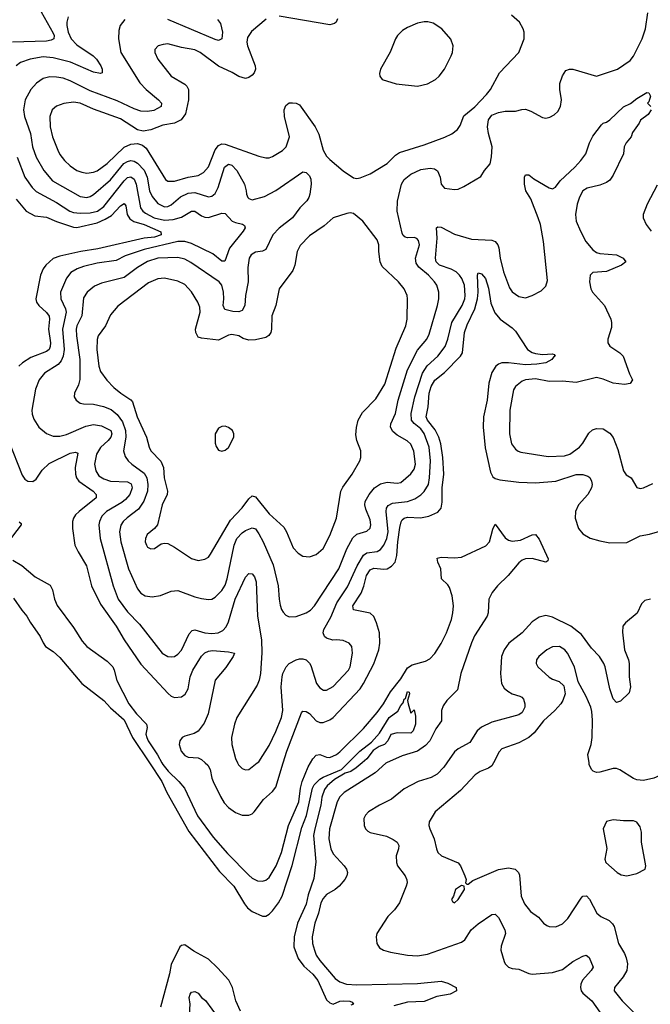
# Model space of a CAD drawing. Header units: inches. Extents: x 1834610 to 2027685, y 642842 to 774116.
# Tile 496 of 632: x 1945372 to 1949110, y 748570 to 754404. Entities that reach past the tile are written whole.
import ezdxf

# ---------------------------------------------------------------- set-up
doc = ezdxf.new("R2010")
doc.units = ezdxf.units.IN
doc.header["$MEASUREMENT"] = 0
doc.layers.add('B9744', color=7, linetype='Continuous')
doc.layers.add('B9745', color=7, linetype='Continuous')

msp = doc.modelspace()

# ---------------------------------------------------------------- linework, layer by layer
at = {"layer": 'B9744', "color": 5}
for points, elevation in [([(1946140.5, 750000), (1946214.6, 749890), (1946244.1, 749824.1), (1946373.6, 749593.6), (1946556.7, 749356.7), (1946641.2, 749270), (1946704.6, 749164.6), (1946722.1, 749142.2), (1946750, 749119), (1946810, 749091.3), (1946830, 749092.4), (1946850, 749103.6), (1946870, 749122.8), (1946905.2, 749170), (1946927.3, 749210), (1946987.5, 749392.5), (1947043.6, 749616.4), (1947072.1, 749687.9), (1947106.4, 749850), (1947117.7, 749870), (1947150, 749903.2), (1947170, 749916.5), (1947279.8, 749960.2), (1947319.4, 750000)], 360), ([(1946215, 750000), (1946220.3, 749990), (1946250.9, 749950.9), (1946314.2, 749890), (1946348.8, 749850), (1946426.4, 749686.4), (1946519.1, 749559.1), (1946602.5, 749462.5), (1946730, 749335.3), (1946750, 749318), (1946781.7, 749301.7), (1946810, 749299.3), (1946830, 749305.4), (1946850, 749321.3), (1946892, 749390), (1946924.3, 749470), (1946964.4, 749630), (1947027.1, 749770), (1947036.6, 749850), (1947046.1, 749890), (1947082.4, 749977.6), (1947095.5, 750000)], 380), ([(1946471.7, 750000), (1946486.6, 749986.6), (1946501.3, 749961.3), (1946510.1, 749910), (1946518, 749890), (1946561.4, 749801.4), (1946583.8, 749763.8), (1946610, 749735.9), (1946650, 749706.2), (1946690, 749691.1), (1946730, 749690.2), (1946750, 749699.2), (1946761.4, 749710), (1946817.2, 749782.8), (1946870.3, 749829.7), (1946890, 749856.5), (1946934.1, 750000)], 420), ([(1946662.5, 750000), (1946668.2, 749988.2), (1946690, 749966.4), (1946710, 749958.4), (1946730, 749961.6), (1946780.3, 750000)], 440), ([(1947401.4, 750000), (1947366.7, 749970), (1947334.4, 749950), (1947300.6, 749939.4), (1947237.5, 749902.5), (1947194.8, 749865.2), (1947177.8, 749842.2), (1947162.4, 749797.6), (1947157.1, 749750), (1947120.4, 749610), (1947114, 749570), (1947126.9, 749413.1), (1947114.7, 749314.7), (1947082.4, 749217.6), (1947070, 749162.6), (1947018.2, 749050), (1946997.8, 748970), (1946997.4, 748910), (1947021.9, 748841.9), (1947055, 748795), (1947110, 748748.1), (1947139.8, 748710), (1947190, 748597), (1947210, 748578.4), (1947230, 748570.6), (1947270, 748588.4), (1947290.1, 748590.1), (1947328, 748588), (1947342.8, 748582.8), (1947350.8, 748570), (1947335.3, 748564.7)], 360), ([(1947545.5, 750000), (1947541.7, 749998.3), (1947478.1, 749941.9), (1947294.5, 749825.5), (1947270, 749799.2), (1947254.2, 749770), (1947208, 749610), (1947203.7, 749550), (1947215.1, 749490), (1947230, 749461.8), (1947294.7, 749390), (1947308.3, 749370), (1947314.9, 749350), (1947310.3, 749330), (1947299, 749310), (1947264.9, 749270), (1947241.1, 749250), (1947190, 749219.8), (1947170, 749197.4), (1947157.3, 749170), (1947143.4, 749110), (1947121.6, 749050), (1947105.3, 748970), (1947108.3, 748930), (1947118.3, 748890), (1947130, 748860.8), (1947150.1, 748830), (1947241.8, 748721.8), (1947270, 748702), (1947309.7, 748689.7), (1947370, 748684.6), (1947730, 748693.7), (1947870, 748706.5), (1947910, 748695.5), (1947959.3, 748670), (1947961.6, 748650), (1947924, 748630), (1947844.8, 748615.2), (1947770, 748586.2), (1947670, 748582.2), (1947590, 748561.1)], 380), ([(1947904.2, 750000), (1947886.1, 749973.9), (1947846.5, 749933.5), (1947810, 749914.3), (1947733.1, 749890), (1947650, 749845.6), (1947575.6, 749784.4), (1947503.6, 749750), (1947439.6, 749710), (1947420.7, 749690), (1947412.2, 749670), (1947413, 749630), (1947422.2, 749610), (1947435.8, 749595.8), (1947450, 749587.4), (1947545.1, 749565.1), (1947586.4, 749546.4), (1947609.5, 749529.5), (1947619.3, 749510), (1947617.7, 749490), (1947602.7, 749450), (1947604.5, 749410), (1947611.4, 749390), (1947656.5, 749330), (1947666.7, 749306.7), (1947668.4, 749290), (1947662.7, 749270), (1947622.6, 749170), (1947594.4, 749130), (1947554.7, 749090), (1947487.9, 748990), (1947484, 748970), (1947488.9, 748930), (1947505.2, 748905.2), (1947528, 748890), (1947570, 748878.3), (1947670, 748860.7), (1947730, 748856.8), (1947790, 748866.5), (1947990, 748937.8), (1948010, 748951.5), (1948048.2, 749010), (1948090, 749047.2), (1948170, 749102), (1948190, 749103.2), (1948210, 749083.1), (1948247, 749010), (1948251.5, 748988.5), (1948224.9, 748915.1), (1948222.8, 748890), (1948242.6, 748822.6), (1948250, 748808.7), (1948270, 748789.1), (1948290, 748781.2), (1948330, 748778), (1948390, 748751.7), (1948408.6, 748748.6), (1948530, 748758.5), (1948590, 748775.6), (1948650, 748823.8), (1948710, 748855.3), (1948730, 748861.6), (1948746.6, 748846.6), (1948771, 748790), (1948759.8, 748770), (1948707, 748713), (1948697.5, 748690), (1948695.7, 748670), (1948700.3, 748650), (1948710, 748636.3), (1948763.4, 748590), (1948834.3, 748490)], 420), ([(1948179.4, 750000), (1948170, 749982), (1948151.5, 749968.5), (1948101.3, 749950), (1948071.7, 749930), (1947983.7, 749836.3), (1947834.9, 749710), (1947799.3, 749650), (1947797, 749630), (1947802, 749610), (1947828.5, 749550), (1947841.6, 749490), (1947850.6, 749470), (1947873, 749450), (1947970, 749408.2), (1947984.9, 749390), (1948011.3, 749330), (1948018, 749310), (1948014, 749290), (1948022, 749282), (1948030, 749282), (1948057.2, 749302.8), (1948210, 749367.6), (1948270, 749379.3), (1948308.2, 749370), (1948328.8, 749350), (1948334.6, 749334.6), (1948344.4, 749210), (1948364.2, 749164.2), (1948399, 749119), (1948446.8, 749086.8), (1948477.1, 749050), (1948496.1, 749036.1), (1948510, 749030.3), (1948550, 749028.5), (1948590, 749045.7), (1948620.9, 749079.1), (1948700.6, 749199.4), (1948710, 749210.4), (1948732.1, 749212.1), (1948750, 749192.4), (1948793.1, 749110), (1948816.4, 749090), (1948866.5, 749066.5), (1948886.3, 749046.3), (1948895.8, 749030), (1948921.5, 748930), (1948956.5, 748870), (1948965.7, 748845.7), (1948974.9, 748810), (1948970.3, 748770), (1948948.5, 748731.5), (1948898, 748670), (1948895.5, 748650), (1948943.1, 748590), (1949023.2, 748510)], 440), ([(1949312.4, 750000), (1949268.3, 749971.7), (1949130, 749909.2), (1949070, 749895.2), (1949030, 749899.9), (1949010, 749908.1), (1948930, 749959.8), (1948910, 749967.4), (1948890, 749967.3), (1948810, 749945.4), (1948790, 749944.2), (1948771.2, 749951.2), (1948761.8, 749961.8), (1948748.3, 749990), (1948746.8, 750000)], 440), ([(1946679.7, 748530), (1946652.6, 748590), (1946633.7, 748670), (1946612.2, 748712.2), (1946544.9, 748784.9), (1946490, 748836.2), (1946404.1, 748884.1), (1946350, 748921.2), (1946330, 748919), (1946321, 748910), (1946270, 748805.2), (1946260.3, 748750), (1946207, 748553)], 360), ([(1946377.7, 748510), (1946382.9, 748570), (1946377.2, 748610), (1946381.2, 748630), (1946390, 748641), (1946410, 748646), (1946430, 748636), (1946450, 748610.8), (1946472.3, 748592.3), (1946547.4, 748490)], 360)]:
    msp.add_lwpolyline(points, dxfattribs=dict(at, elevation=elevation))
for points, elevation in [([(1948890, 749663.7), (1948850, 749652.3), (1948830.8, 749610), (1948853, 749493), (1948840.7, 749430), (1948846.8, 749410), (1948914, 749350), (1948936.5, 749336.5), (1948970.4, 749330.4), (1949030, 749345.7), (1949079, 749370), (1949083.7, 749390), (1949058.3, 749530), (1949056.9, 749590), (1949050, 749621.2), (1949030, 749649.3), (1949010, 749657), (1948950, 749657)], 460), ([(1947990, 749274), (1947954.8, 749250), (1947944, 749210), (1947931.3, 749190), (1947938, 749178), (1947950, 749171.3), (1947970, 749191.3), (1948008.7, 749250), (1948006, 749270)], 440)]:
    msp.add_lwpolyline(points, close=True, dxfattribs=dict(at, elevation=elevation))
at = {"layer": 'B9745', "color": 5}
for points, elevation in [([(1945499.7, 754450), (1945570, 754324.2), (1945576.1, 754310), (1945574.2, 754290), (1945558.1, 754281.9), (1945530, 754277.1), (1945329.1, 754270.9)], 420), ([(1945995.3, 754404.7), (1945966.7, 754370), (1945959.9, 754340.1), (1945958.2, 754290), (1945971.1, 754210), (1946084.1, 754030), (1946121.5, 753990), (1946195.3, 753930), (1946211.3, 753910), (1946210, 753889.8), (1946166.8, 753866.8), (1946130, 753859.2), (1946090, 753862.5), (1946050, 753876.1), (1945950, 753922.6), (1945790, 753981.9), (1945670, 754042.5), (1945630, 754056.9), (1945590, 754064.3), (1945550, 754065.9), (1945510, 754055.2), (1945472.2, 754027.8), (1945438.4, 753990), (1945403.9, 753930), (1945393.3, 753870), (1945399.5, 753830), (1945435.1, 753730), (1945448, 753650), (1945469.5, 753590), (1945515.1, 753510), (1945566.8, 753450), (1945730, 753356.8), (1945770, 753350.1), (1945790, 753356.1), (1945810, 753368.7), (1945910, 753455.9), (1945988.5, 753551.5), (1946010, 753564.4), (1946030, 753568.8), (1946050, 753564.9), (1946070, 753552.8), (1946110, 753511.4), (1946127.3, 753470), (1946141.5, 753390), (1946156, 753356), (1946190, 753313.9), (1946230, 753295.9), (1946250, 753297.7), (1946270, 753307.4), (1946325.7, 753354.3), (1946370, 753376.9), (1946410, 753379.9), (1946490, 753354.8), (1946510, 753357.8), (1946530, 753375), (1946547.9, 753410), (1946586.5, 753530), (1946610, 753547.6), (1946630, 753542.2), (1946658.7, 753510), (1946703.9, 753430), (1946715, 753390), (1946715.4, 753370), (1946723.9, 753350), (1946730, 753343.6), (1946750, 753337.1), (1946823, 753357), (1946890, 753390.9), (1947050, 753502), (1947070, 753497.6), (1947078.4, 753490), (1947090, 753478.4), (1947098, 753458), (1947099, 753430), (1947090.8, 753369.2), (1947085.8, 753350), (1947073.2, 753330), (1947033.2, 753290), (1946989.7, 753230.3), (1946910, 753168.2), (1946871.8, 753130), (1946830, 753041.7), (1946810, 753031.7), (1946770, 753026.2), (1946759.3, 753020.7), (1946744.6, 753010), (1946732.8, 752990), (1946724.5, 752935.5), (1946725.6, 752850), (1946709.5, 752770), (1946705.8, 752710), (1946690, 752681.1), (1946670, 752673.1), (1946634.7, 752674.7), (1946587.4, 752687.4), (1946578.7, 752710), (1946582.4, 752750), (1946578.9, 752790), (1946569, 752830), (1946555, 752850), (1946386, 752966), (1946350, 752985), (1946310, 752995.8), (1946190, 752990.4), (1946130, 752971.4), (1946070, 752936.5), (1945990, 752876.5), (1945857.4, 752842.6), (1945815.6, 752824.4), (1945770.7, 752789.3), (1945750, 752755.6), (1945739.3, 752650), (1945710.1, 752590), (1945706.5, 752570), (1945708, 752530), (1945729, 752391), (1945727.2, 752272.8), (1945720.5, 752239.5), (1945696.4, 752190), (1945694.4, 752170), (1945706.4, 752150), (1945730, 752132.2), (1945750, 752126.9), (1945810, 752126), (1945869, 752111), (1945913.3, 752093.3), (1945950, 752063.6), (1945980.2, 752020.2), (1945999.2, 751970), (1946001.2, 751930), (1945987.5, 751850), (1945996.2, 751816.2), (1946014.2, 751790), (1946036.2, 751770), (1946110, 751716.6), (1946124.4, 751690), (1946130.5, 751650), (1946130.1, 751610), (1946108.4, 751551.6), (1946075.8, 751504.2), (1946007.8, 751452.2), (1945985.7, 751430), (1945971.6, 751408.4), (1945962.9, 751370), (1945970.7, 751310), (1946016.6, 751150), (1946070, 751031.7), (1946090, 751006.2), (1946116.3, 750990), (1946156.2, 750983.8), (1946207.2, 750992.8), (1946270, 751018), (1946310, 751022.6), (1946410, 750983.9), (1946450, 750973.4), (1946490, 750967.4), (1946510, 750970.3), (1946530, 750982.3), (1946570, 751021.3), (1946590, 751053.4), (1946602, 751090), (1946642.8, 751290), (1946658.9, 751330), (1946690, 751364.2), (1946710, 751377.6), (1946750, 751393.4), (1946770, 751386.5), (1946790, 751356.5), (1946815, 751310), (1946873.6, 751173.6), (1946904.7, 751050), (1946909.1, 750970), (1946915.6, 750935.6), (1946922.6, 750910), (1946933.5, 750893.5), (1946950, 750876.4), (1946970, 750865.7), (1947010, 750866.7), (1947070, 750889.3), (1947095, 750905), (1947119.4, 750930), (1947263.2, 751150), (1947311.2, 751268.8), (1947345.6, 751334.4), (1947370, 751356), (1947430, 751373.8), (1947448.2, 751391.8), (1947452.6, 751410), (1947450, 751440.9), (1947423.3, 751503.3), (1947417.8, 751530), (1947419, 751550), (1947442.5, 751590), (1947474, 751630), (1947510, 751653.7), (1947550, 751663.2), (1947610, 751657.2), (1947630, 751661.8), (1947690, 751713), (1947710, 751741.5), (1947718.5, 751770), (1947708, 751848), (1947690, 751889.7), (1947669.3, 751909.3), (1947610, 751942.2), (1947584.1, 751964), (1947569.8, 751990), (1947571.6, 752010), (1947600.2, 752070), (1947615.2, 752150), (1947671.3, 752328.7), (1947730, 752445.2), (1947785, 752510), (1947799.4, 752540.6), (1947848.8, 752710), (1947856.1, 752750), (1947856.4, 752790), (1947845.3, 752830), (1947830.8, 752850), (1947794.3, 752890), (1947737.5, 752937.5), (1947721.2, 752961.2), (1947718.8, 752990), (1947742.4, 753070), (1947735.3, 753095.3), (1947726.5, 753106.5), (1947710, 753113.1), (1947670, 753110.9), (1947655.8, 753115.8), (1947645.5, 753125.5), (1947639.7, 753139.7), (1947609.9, 753270.1), (1947610.7, 753329.3), (1947635, 753430), (1947650, 753456.5), (1947690, 753488.1), (1947750, 753516.2), (1947804.4, 753524.4), (1947830, 753519.5), (1947847.5, 753507.5), (1947863.7, 753470), (1947870.6, 753430), (1947890, 753405.5), (1947950, 753397), (1947970, 753400.3), (1948004.1, 753415.9), (1948104.5, 753475.5), (1948126, 753510), (1948159.6, 753550), (1948168.6, 753591.4), (1948172.5, 753650), (1948149.8, 753730), (1948144, 753770), (1948149.9, 753810), (1948170, 753838.3), (1948210, 753853.6), (1948250, 753862.3), (1948310, 753861.5), (1948347.3, 753872.7), (1948370, 753873.2), (1948401.5, 753861.5), (1948470, 753824.2), (1948490, 753820.3), (1948514.6, 753825.4), (1948540.6, 753839.4), (1948560.9, 753859.1), (1948576.8, 753890), (1948582.8, 753930), (1948574.2, 753990), (1948574.4, 754025.6), (1948588.3, 754071.7), (1948610, 754103.7), (1948630, 754111.6), (1948650, 754111.4), (1948790, 754070.2), (1948915.6, 754110), (1948990, 754162.3), (1949010, 754188.2), (1949060.9, 754290), (1949082.2, 754350), (1949094.7, 754445.3)], 460), ([(1946832.1, 754408), (1946745.7, 754334.3), (1946721.5, 754298.5), (1946717.8, 754270), (1946721.1, 754250), (1946767.8, 754130), (1946770.2, 754110), (1946762.2, 754090), (1946750, 754075.6), (1946730, 754061.6), (1946710, 754055.7), (1946670, 754066.4), (1946630.6, 754090.6), (1946549.2, 754129.2), (1946441.7, 754210), (1946410, 754225.2), (1946330, 754238.2), (1946250, 754260.4), (1946222.2, 754257.8), (1946191.6, 754248.4), (1946172.3, 754227.7), (1946172, 754210), (1946190.3, 754170), (1946269.1, 754070), (1946350, 754022), (1946362.6, 754010), (1946372.3, 753990), (1946372.2, 753930), (1946354.2, 753845.8), (1946329.1, 753810.9), (1946290, 753791.1), (1946220.6, 753779.4), (1946150, 753750.5), (1946102.6, 753742.6), (1946070, 753752.2), (1945970, 753816), (1945810, 753873.2), (1945730, 753908.7), (1945690, 753914.6), (1945633, 753907), (1945589.4, 753890.6), (1945564.9, 753870), (1945550.2, 753830), (1945551.6, 753770), (1945566, 753710), (1945598, 753630), (1945610, 753605.2), (1945636.5, 753570), (1945670, 753538.5), (1945710, 753510.9), (1945739.7, 753499.7), (1945770, 753495), (1945810, 753500.5), (1945830, 753508.2), (1945890, 753551.3), (1945990, 753647.7), (1946030, 753666.9), (1946070, 753670.2), (1946100.2, 753660.2), (1946121.9, 753641.9), (1946236.2, 753456.2), (1946250, 753446.2), (1946290, 753447), (1946370, 753470.1), (1946430, 753481.4), (1946461.5, 753498.5), (1946490, 753531.5), (1946530, 753632.1), (1946550, 753658.6), (1946570, 753668.2), (1946590, 753667.2), (1946790, 753594.9), (1946830, 753584.9), (1946850, 753584.9), (1946870, 753592.9), (1946930, 753627.9), (1946950.8, 753650), (1946971.3, 753710), (1946941.8, 753830), (1946938.5, 753870), (1946950, 753896.4), (1946970, 753910.3), (1946988.5, 753911.5), (1947010, 753910.2), (1947030, 753900.3), (1947123, 753770), (1947145.8, 753725.8), (1947170.2, 753630), (1947190, 753596), (1947210, 753574.9), (1947290, 753508), (1947350, 753467.7), (1947370, 753463), (1947390, 753466.4), (1947450, 753491.3), (1947550, 753552.4), (1947598.5, 753601.5), (1947622.3, 753617.7), (1947770, 753661.5), (1947891.6, 753708.4), (1947932.8, 753727.2), (1947967.5, 753752.5), (1947983.2, 753776.8), (1948005.3, 753834.7), (1948070, 753887.1), (1948139.4, 753960.6), (1948161.5, 753990), (1948215.8, 754090), (1948329.9, 754210.1), (1948361.8, 754290), (1948362.8, 754330), (1948356.1, 754350), (1948334.8, 754390), (1948287.7, 754430)], 480), ([(1945658.3, 754421.7), (1945650.1, 754390), (1945651.3, 754370), (1945659.9, 754330), (1945676.9, 754290), (1945710, 754255), (1945806.5, 754190), (1945826.5, 754170), (1945852.3, 754130), (1945860.3, 754110), (1945860.7, 754090), (1945850, 754084.7), (1945810, 754092.1), (1945672.8, 754152.8), (1945570, 754178.6), (1945510, 754183), (1945433.4, 754170), (1945377.4, 754150), (1945350.2, 754130)], 440), ([(1946544.7, 754404.7), (1946562.2, 754382.2), (1946573.2, 754330), (1946570, 754289.6), (1946550, 754279.7), (1946530, 754285.7), (1946250, 754404.7)], 460), ([(1947256.4, 754410), (1947248, 754390), (1947237.8, 754382.2), (1947210, 754373.7), (1946910, 754424.7)], 480), ([(1946780.3, 750000), (1946790, 750007.4), (1946850, 750102.6), (1946890, 750185.3), (1946922.6, 750270), (1946931.8, 750310), (1946922.5, 750450), (1946927.4, 750510), (1946932.1, 750530), (1946951.6, 750568.4), (1946970, 750588.8), (1947010, 750611.7), (1947030, 750617), (1947050, 750617.1), (1947070.7, 750610), (1947090, 750590.7), (1947096.5, 750576.5), (1947130.4, 750470), (1947150, 750444.9), (1947171.9, 750431.9), (1947190, 750431.7), (1947230, 750453.6), (1947320.8, 750550), (1947331.4, 750570), (1947344.4, 750650), (1947340.5, 750690), (1947323.7, 750710), (1947290, 750725.4), (1947250, 750729.8), (1947227, 750727), (1947190, 750738.9), (1947178.9, 750750), (1947170.9, 750770), (1947174.6, 750790), (1947215.8, 750864.1), (1947251.9, 750948.1), (1947315.7, 751044.3), (1947371.5, 751168.5), (1947409.2, 751230.8), (1947430, 751245.7), (1947490, 751252.1), (1947510, 751264.4), (1947530.9, 751290), (1947547.6, 751330), (1947555.6, 751370), (1947543.2, 751490), (1947545.9, 751510), (1947555, 751525), (1947581.3, 751538.7), (1947669.5, 751550), (1947714.7, 751565.3), (1947750, 751588.6), (1947770, 751608.3), (1947794.2, 751650), (1947801.6, 751690), (1947806, 751790), (1947799.7, 751870), (1947770, 751952.5), (1947750, 751978.9), (1947710.5, 752010.5), (1947693.8, 752030), (1947691.4, 752070), (1947714.6, 752170), (1947760.1, 752310), (1947786.5, 752353.5), (1947849.6, 752410.4), (1947893.1, 752466.9), (1947909.4, 752510), (1947932.4, 752610), (1947994.3, 752710), (1948009.9, 752750), (1948012.8, 752770), (1948007.9, 752830), (1947992.5, 752870), (1947978.8, 752890), (1947958.1, 752910), (1947930, 752925.2), (1947861.1, 752950), (1947841.1, 752970), (1947836, 752990), (1947845.9, 753110), (1947842.4, 753170), (1947850, 753175.6), (1947870, 753174.7), (1947950, 753132.8), (1948050, 753103.5), (1948170, 753096.9), (1948190, 753090.2), (1948205.3, 753070), (1948211.7, 753051.7), (1948218.9, 752990), (1948239.4, 752910), (1948275.3, 752815.3), (1948290, 752792), (1948330, 752763.1), (1948370, 752756.5), (1948409.8, 752770.2), (1948463.3, 752796.7), (1948490, 752824.4), (1948500.7, 752859.3), (1948475.8, 753090), (1948458.3, 753190), (1948445.2, 753230), (1948402.2, 753342.2), (1948371.1, 753390), (1948364.8, 753430), (1948364.7, 753470), (1948370, 753484), (1948390, 753485.5), (1948420.2, 753460.2), (1948510, 753407.6), (1948530, 753401.1), (1948548.6, 753411.4), (1948575.6, 753450), (1948662.4, 753530), (1948698.2, 753570), (1948726.9, 753610), (1948750, 753674), (1948770, 753714), (1948819.6, 753780.4), (1948830, 753790.8), (1948850, 753797.3), (1948870, 753810.7), (1948950, 753887.3), (1948993.3, 753906.7), (1949030, 753937.3), (1949090, 753973.4), (1949102, 753970), (1949111.3, 753950), (1949102, 753918), (1949094, 753910), (1949112, 753890)], 440), ([(1949114, 753870), (1949098, 753842), (1949051, 753809), (1949044.7, 753790), (1949005.2, 753734.8), (1948996.3, 753710), (1948966.7, 753673.3), (1948955.5, 753650), (1948950, 753609), (1948890, 753482), (1948870, 753453.6), (1948850, 753439.7), (1948810, 753424), (1948735.3, 753404.8), (1948710, 753389.6), (1948690, 753352), (1948676.3, 753310), (1948665.9, 753250), (1948670.2, 753210), (1948695.6, 753150), (1948727.8, 753090), (1948770, 753039.8), (1948790, 753025.3), (1948810, 753018.1), (1948910.1, 753010.2), (1948948, 752990), (1948964, 752970), (1948939.3, 752950), (1948850, 752912.4), (1948770, 752906.6), (1948753.4, 752890), (1948749.1, 752850), (1948756.9, 752810), (1948768, 752790), (1948837.6, 752710), (1948874.8, 752630), (1948880.4, 752610), (1948880.6, 752579.4), (1948858.9, 752510), (1948858.7, 752490), (1948870.4, 752470), (1948928.2, 752430), (1948948.4, 752410), (1948986, 752306), (1949004.9, 752270), (1948990, 752247.6), (1948957.4, 752242.6), (1948890.3, 752249.7), (1948830, 752274), (1948790, 752283.1), (1948670, 752255), (1948590, 752262.5), (1948510, 752259.3), (1948430, 752276.8), (1948370, 752270.6), (1948350, 752261.5), (1948310.4, 752230), (1948299.6, 752210), (1948277.2, 752090), (1948275.8, 751950), (1948287.8, 751890), (1948310, 751859.5), (1948326.5, 751846.5), (1948341.5, 751841.5), (1948504.1, 751815.9), (1948601.3, 751818.7), (1948633.3, 751830), (1948689.8, 751870.2), (1948710, 751894.4), (1948746.3, 751953.7), (1948767.1, 751972.9), (1948790, 751981.3), (1948830, 751980.4), (1948870, 751954.9), (1948890, 751927.7), (1948917.5, 751857.5), (1948950.3, 751730.3), (1948966.6, 751706.6), (1948995.5, 751690), (1949030, 751631), (1949050, 751626.8), (1949070, 751630.6), (1949124.9, 751655.1)], 440), ([(1945356.3, 753590), (1945402.1, 753470), (1945444.6, 753410), (1945470, 753385.1), (1945590, 753321.5), (1945669, 753269), (1945690, 753260.6), (1945730, 753257.2), (1945790, 753258.9), (1945832.9, 753270), (1945870, 753296.8), (1945990, 753449.5), (1946010, 753469), (1946030, 753473.5), (1946050, 753459.4), (1946062.5, 753430), (1946088.7, 753288.7), (1946101.7, 753270), (1946117.5, 753257.5), (1946168.5, 753230), (1946230, 753215.4), (1946280.9, 753219.1), (1946330, 753233.5), (1946390, 753270.1), (1946410, 753268.8), (1946450, 753242.6), (1946470, 753233.4), (1946490, 753231.4), (1946570, 753256.9), (1946590, 753256), (1946631, 753211), (1946650, 753201.5), (1946693.1, 753193.1), (1946704.4, 753184.4), (1946708.4, 753170), (1946695.6, 753150), (1946615, 753050), (1946587.7, 752972.3), (1946570, 752972.5), (1946516.1, 753016.1), (1946390, 753077), (1946350, 753089.1), (1946310, 753090.3), (1946110, 753042.6), (1945996, 753004), (1945943.6, 752976.4), (1945830, 752960.7), (1945750, 752941.6), (1945712.1, 752927.9), (1945674.9, 752905.1), (1945648.5, 752871.5), (1945613.5, 752790), (1945615.1, 752750), (1945642.9, 752690), (1945646.2, 752670), (1945625.8, 752570), (1945634.9, 752450), (1945629.6, 752410), (1945617.3, 752382.7), (1945599.2, 752360.8), (1945519.6, 752310), (1945487.2, 752270), (1945465.2, 752214.8), (1945444.1, 752090), (1945446.2, 752066.2), (1945455.9, 752035.9), (1945484.9, 751990), (1945530, 751952.4), (1945570, 751937.1), (1945610, 751935.8), (1945650, 751945.3), (1945764.5, 751995.5), (1945810, 752005.8), (1945856.7, 751996.7), (1945911, 751970), (1945918, 751950), (1945912, 751930), (1945896.8, 751910), (1945850, 751868.3), (1945827, 751830), (1945815.7, 751770), (1945823, 751730), (1945841.6, 751701.6), (1945870, 751682.6), (1945910, 751669), (1946010, 751666.3), (1946033.1, 751653.1), (1946038.6, 751630), (1946023.9, 751590), (1945999.2, 751560.8), (1945976.8, 751543.2), (1945885.6, 751490), (1945858.4, 751461.6), (1945844.4, 751430), (1945841.1, 751410), (1945848.8, 751330), (1945925.5, 751050), (1945955.9, 750970), (1946010, 750895.9), (1946081.6, 750821.6), (1946216.5, 750650), (1946250, 750631.4), (1946270, 750627.9), (1946290, 750630.3), (1946310, 750643.6), (1946331, 750669), (1946375.5, 750764.5), (1946394.6, 750785.4), (1946410, 750788.6), (1946470, 750770.7), (1946510, 750767), (1946548.4, 750771.6), (1946575.5, 750784.5), (1946594.6, 750805.4), (1946610, 750835.2), (1946649.5, 750970), (1946710, 751100.4), (1946730, 751121.6), (1946750, 751119.5), (1946763.4, 751103.4), (1946772.8, 751072.8), (1946782.2, 750870), (1946804.1, 750730), (1946807.5, 750652.5), (1946799.6, 750530), (1946791.6, 750490), (1946779.7, 750460.3), (1946659.6, 750270), (1946645.8, 750230), (1946628, 750150), (1946629.1, 750109.1), (1946650, 750026), (1946662.5, 750000)], 440), ([(1949150, 753424), (1949090.4, 753310), (1949066.8, 753250), (1949066.8, 753230), (1949084.9, 753190), (1949115.5, 753150)], 460), ([(1945350, 753340.2), (1945410, 753268.5), (1945461.8, 753241.8), (1945530, 753234.4), (1945590, 753207.9), (1945690, 753175), (1945710, 753173.5), (1945830, 753200.2), (1945878, 753222), (1945915.8, 753244.2), (1945970, 753300.8), (1945990, 753315), (1946001.7, 753301.7), (1946008.1, 753250), (1946023.7, 753223.7), (1946048.5, 753208.5), (1946109.3, 753190), (1946207.8, 753147.7), (1946211.2, 753130), (1946170, 753116.1), (1946110, 753108.8), (1945834.5, 753045.5), (1945733.7, 753030), (1945610, 753003.4), (1945570, 752988.6), (1945526.7, 752950), (1945510, 752927.3), (1945495, 752890), (1945467.7, 752750), (1945472.1, 752730), (1945485, 752710), (1945529.6, 752669.6), (1945546.3, 752646.3), (1945549, 752630), (1945541.5, 752570), (1945554.2, 752490), (1945552.8, 752467.2), (1945545.5, 752450), (1945530, 752437.1), (1945436.9, 752403.1), (1945388.6, 752371.4), (1945366.8, 752350)], 420), ([(1946934.1, 750000), (1946955.6, 750070), (1947042.4, 750297.6), (1947050, 750305.8), (1947070, 750305.4), (1947090, 750293.7), (1947130, 750250.1), (1947150, 750240.1), (1947170, 750239), (1947210, 750254.4), (1947230.6, 750270), (1947390, 750439), (1947410.4, 750470), (1947470, 750587.7), (1947501.5, 750670), (1947507.2, 750710), (1947503.7, 750770), (1947487.5, 750830), (1947470, 750868.3), (1947450, 750886.8), (1947350, 750906.8), (1947346.5, 750930), (1947394.9, 751005.1), (1947412.3, 751047.7), (1947426.7, 751110), (1947450, 751145), (1947470, 751154.4), (1947530, 751147.3), (1947550, 751149.5), (1947575, 751165), (1947597, 751190), (1947607.8, 751230), (1947612.3, 751310), (1947624.9, 751395.1), (1947632.2, 751427.8), (1947639.7, 751440.3), (1947649.9, 751450.1), (1947670, 751455.3), (1947747.2, 751452.8), (1947797.4, 751462.6), (1947850, 751484.9), (1947869.9, 751510.1), (1947875.9, 751544.1), (1947876.3, 751630), (1947886.2, 751710), (1947880.5, 751810), (1947868.5, 751890), (1947856.5, 751930), (1947834.2, 751974.1), (1947789.9, 752030), (1947781.3, 752050), (1947793.1, 752110), (1947799.6, 752190), (1947810.5, 752229.5), (1947832.1, 752267.9), (1947890, 752313.4), (1947984.9, 752410), (1947996.2, 752430), (1948008.7, 752551.3), (1948023.5, 752596.5), (1948069.5, 752690), (1948086, 752750), (1948089.9, 752790), (1948085.3, 752890), (1948090, 752903), (1948110, 752898), (1948132.5, 752870), (1948150, 752813.4), (1948165, 752725), (1948187.6, 752667.6), (1948219.3, 752630), (1948290, 752578.3), (1948310, 752558.5), (1948381.4, 752450), (1948410, 752431.4), (1948430, 752426), (1948470, 752420.5), (1948530, 752423.8), (1948539.9, 752419.9), (1948545.5, 752410), (1948535.5, 752404.5), (1948525.3, 752390), (1948490.3, 752370), (1948438, 752362), (1948370, 752359.2), (1948269.1, 752370.9), (1948228.8, 752371.2), (1948210, 752363.7), (1948194.2, 752350), (1948170, 752314), (1948153.3, 752250), (1948143.4, 752150), (1948121.8, 752050), (1948118.1, 751990), (1948130, 751867.7), (1948162.7, 751722.7), (1948175.8, 751695.8), (1948190, 751685), (1948218.1, 751678.1), (1948330, 751663.2), (1948430, 751659.8), (1948550, 751669), (1948670, 751709.5), (1948708.9, 751708.9), (1948740, 751700), (1948751.4, 751691.4), (1948761.7, 751670), (1948765.1, 751650), (1948762, 751630), (1948739.6, 751590), (1948683.2, 751530), (1948667.1, 751490), (1948665.1, 751450), (1948683.9, 751390), (1948710, 751356.5), (1948752.4, 751332.4), (1948810, 751315.2), (1948870, 751304.4), (1948970, 751305.1), (1949050, 751344.6), (1949105.2, 751354.8), (1949250, 751396.9)], 420), ([(1945305.4, 751910), (1945386, 751706), (1945402, 751682), (1945420.5, 751670), (1945450, 751667.8), (1945470, 751680.7), (1945504.6, 751735.4), (1945546.1, 751773.9), (1945670, 751835.5), (1945702.3, 751842.3), (1945716.1, 751836.1), (1945700.4, 751750), (1945702, 751710), (1945708.1, 751690), (1945722.3, 751670), (1945806.2, 751610), (1945824.3, 751590), (1945824.1, 751570), (1945723.8, 751490), (1945702.6, 751470), (1945690.2, 751450), (1945685.2, 751430), (1945685.4, 751390), (1945699.1, 751290), (1945718, 751250), (1945767.6, 751167.6), (1945797, 751050), (1945850, 750941.6), (1945944.1, 750810), (1945991.5, 750730), (1946090, 750585), (1946251.5, 750411.5), (1946270, 750395.2), (1946290, 750387.5), (1946330, 750392), (1946352.5, 750407.5), (1946370, 750439.3), (1946382.4, 750510), (1946397.3, 750550), (1946450, 750632.9), (1946470, 750652.3), (1946490, 750662.6), (1946514.7, 750665.3), (1946610, 750659.2), (1946644, 750650), (1946637, 750630), (1946593.8, 750566.2), (1946530, 750489.6), (1946488.3, 750290), (1946465.1, 750234.9), (1946430, 750188.5), (1946405.4, 750174.5), (1946350, 750158.8), (1946335.3, 750150), (1946320.7, 750130), (1946316.3, 750110), (1946328.1, 750070), (1946350, 750043.2), (1946370, 750034.3), (1946430, 750029.5), (1946450, 750019.5), (1946471.7, 750000)], 420), ([(1945367.9, 751427.9), (1945379.5, 751419.5), (1945380.3, 751410), (1945298.1, 751301.9)], 380), ([(1947095.5, 750000), (1947110, 750024.6), (1947130, 750045.5), (1947150, 750049.5), (1947190, 750034.1), (1947210, 750032.1), (1947250, 750049.1), (1947270, 750066), (1947410, 750204.4), (1947490, 750298.6), (1947528.1, 750350), (1947570, 750420.7), (1947630, 750497.6), (1947670, 750562.9), (1947698.8, 750581.2), (1947776.4, 750603.6), (1947803.1, 750616.9), (1947832.4, 750647.6), (1947870, 750708.6), (1947901.7, 750770), (1947930.4, 750850), (1947940.1, 750890), (1947942.2, 750930), (1947934.8, 750990), (1947919.2, 751039.2), (1947910, 751055.8), (1947871.5, 751091.5), (1947868.5, 751150), (1947850.9, 751190), (1947846.4, 751213.6), (1947870, 751218.5), (1947950, 751214.5), (1947990, 751218.8), (1948134.1, 751285.9), (1948156.1, 751310), (1948175.4, 751384.6), (1948190, 751414.6), (1948250, 751334.5), (1948270, 751320.4), (1948290, 751314.1), (1948339.8, 751320.2), (1948410, 751352), (1948430, 751352.9), (1948450, 751326.3), (1948504.7, 751210), (1948501.7, 751198.3), (1948490.1, 751189.9), (1948410, 751211), (1948370, 751209.3), (1948350, 751200.8), (1948330, 751184.9), (1948267.6, 751110), (1948204.6, 751050), (1948171.6, 751010), (1948152.9, 750970), (1948149, 750890), (1948142, 750870), (1948067.9, 750752.1), (1948049.2, 750710.8), (1947986.6, 750530), (1947966.6, 750433.4), (1947903, 750370), (1947881.7, 750338.3), (1947872, 750310), (1947871.5, 750250), (1947837.5, 750202.4), (1947802.5, 750130), (1947776.3, 750103.7), (1947730, 750069.5), (1947638.5, 750041.5), (1947545.5, 750000)], 380), ([(1945330, 751202.3), (1945384.3, 751170), (1945463.2, 751103.2), (1945552.3, 751052.3), (1945566.6, 751026.6), (1945578.6, 750970), (1945593.4, 750933.4), (1945690, 750802), (1945741.5, 750721.5), (1945769.7, 750689.7), (1945890, 750603.1), (1945922.8, 750570), (1945932.6, 750550), (1945948, 750488), (1946019, 750350), (1946064.4, 750290), (1946122.5, 750230), (1946127.8, 750210), (1946120.3, 750170), (1946124.5, 750150), (1946133.3, 750130), (1946188.9, 750048.9), (1946215, 750000)], 380), ([(1945335.4, 750975.4), (1945384.2, 750904.2), (1945414.9, 750870), (1945433.8, 750833.8), (1945493.4, 750750), (1945510.6, 750710.6), (1945524.7, 750690), (1945570, 750660.7), (1945610, 750625.5), (1945740.7, 750470), (1945870, 750370.4), (1945910, 750326), (1945990, 750255.9), (1946039.5, 750150), (1946140.5, 750000)], 360), ([(1949110.2, 750969.8), (1949078.3, 750961.7), (1949056.9, 750943.1), (1949031.7, 750888.3), (1948962.6, 750830), (1948947.8, 750810), (1948944.8, 750775.2), (1948955.9, 750670), (1948980.7, 750610), (1948984.5, 750590), (1948983.9, 750510), (1948992.8, 750450), (1948984.7, 750415.3), (1948934, 750366), (1948910, 750359), (1948890, 750379), (1948870, 750439.3), (1948842.5, 750570), (1948834.3, 750590), (1948809.4, 750630), (1948760.6, 750680.6), (1948701.5, 750761.5), (1948637.7, 750810), (1948530, 750863.8), (1948490, 750873.7), (1948450, 750862.7), (1948410, 750835.6), (1948349.6, 750770.4), (1948270.2, 750710), (1948242.9, 750670), (1948228.6, 750630), (1948221.3, 750530), (1948228.6, 750470), (1948243.8, 750443.8), (1948265, 750425), (1948290, 750410.2), (1948336.2, 750396.2), (1948348.2, 750390), (1948357.6, 750377.6), (1948366.5, 750350), (1948365.3, 750330), (1948350, 750299.7), (1948330, 750285.3), (1948170, 750242.1), (1948110, 750212.2), (1948084.3, 750190), (1948039.7, 750120.3), (1947970, 750084.4), (1947950, 750066.4), (1947904.2, 750000)], 420), ([(1948746.8, 750000), (1948739.3, 750050), (1948758.9, 750110), (1948764.8, 750150), (1948767, 750253), (1948764, 750304), (1948757.8, 750330), (1948730, 750394), (1948681.3, 750481.3), (1948660.5, 750570), (1948619.3, 750650), (1948603.1, 750670), (1948571.8, 750690), (1948530, 750688.6), (1948496.4, 750670), (1948449.3, 750630.7), (1948435.8, 750610), (1948432.2, 750590), (1948443.1, 750570), (1948510, 750508.5), (1948530, 750496.4), (1948570, 750482), (1948597.3, 750457.3), (1948604.9, 750410), (1948591.7, 750370), (1948579.6, 750350), (1948543.6, 750310), (1948477.2, 750250), (1948422, 750178), (1948390.1, 750149.9), (1948330, 750119.3), (1948230, 750083.6), (1948213.8, 750066.2), (1948179.4, 750000)], 440), ([(1947319.4, 750000), (1947388.9, 750070), (1947457.6, 750122.4), (1947504.1, 750175.9), (1947562.5, 750270), (1947613.1, 750306.9), (1947630, 750340.7), (1947644.4, 750355.6), (1947650, 750378), (1947658, 750382), (1947670, 750422.8), (1947679.8, 750419.8), (1947682.8, 750410), (1947670.8, 750370), (1947674.8, 750350), (1947690, 750294), (1947710, 750314), (1947717.5, 750277.5), (1947717.6, 750230), (1947704, 750190), (1947690, 750176), (1947610, 750179), (1947571.1, 750168.9), (1947554.8, 750130), (1947533.4, 750110), (1947502.7, 750097.3), (1947466.1, 750073.9), (1947430, 750024.8), (1947401.4, 750000)], 360)]:
    msp.add_lwpolyline(points, dxfattribs=dict(at, elevation=elevation))
for points, elevation in [([(1947770, 754391.6), (1947730, 754383.2), (1947670, 754358.4), (1947640.8, 754339.2), (1947611.1, 754310), (1947598.4, 754290), (1947567.9, 754212.1), (1947510.3, 754110), (1947505.1, 754085.1), (1947506, 754070), (1947520.7, 754050), (1947603.7, 754023.7), (1947730, 754011), (1947790, 754024.2), (1947836.4, 754050), (1947858.2, 754070), (1947888.9, 754110), (1947929.9, 754190.1), (1947936.8, 754210), (1947940.7, 754250), (1947927.8, 754287.8), (1947874.2, 754350), (1947823.1, 754383.1), (1947791.4, 754391.4)], 520), ([(1947330, 753258.7), (1947310, 753255.6), (1947230, 753229.6), (1947177.1, 753182.9), (1947090, 753122.7), (1947033.9, 753066.1), (1947017.2, 753030), (1947001.7, 752950), (1946990, 752916.9), (1946910.1, 752809.9), (1946890.9, 752710), (1946866.8, 752650), (1946865, 752570), (1946860.6, 752550), (1946848.3, 752531.7), (1946830, 752520.2), (1946770, 752507.1), (1946730, 752504.2), (1946695.5, 752515.5), (1946670, 752531), (1946630, 752538.7), (1946610, 752533.8), (1946550, 752505.3), (1946450, 752516.2), (1946430, 752523.5), (1946416.2, 752550), (1946414.5, 752570), (1946441.2, 752670), (1946439.7, 752699.7), (1946427.9, 752730), (1946390, 752792.3), (1946350, 752834.8), (1946310, 752853.7), (1946230, 752872.6), (1946190, 752868.6), (1946135.6, 752844.4), (1945953.8, 752706.1), (1945910, 752655.1), (1945879.7, 752590), (1945837.8, 752530), (1945831, 752509), (1945828.8, 752450), (1945840.4, 752350), (1945850, 752319.5), (1945887.7, 752267.7), (1945930, 752225.2), (1945970.3, 752190), (1946030, 752152), (1946039.4, 752139.4), (1946067.1, 752050), (1946122.9, 751930), (1946138.6, 751870), (1946149, 751849), (1946207.7, 751787.7), (1946223.3, 751750), (1946227.2, 751690), (1946248.1, 751610), (1946245.7, 751590), (1946215.8, 751530), (1946189.2, 751410.8), (1946171.6, 751388.4), (1946127.3, 751352.7), (1946116.5, 751330), (1946116, 751310), (1946122.6, 751290), (1946130, 751279.3), (1946150, 751268.8), (1946170, 751270.4), (1946210, 751298.4), (1946230, 751303.1), (1946250, 751299.5), (1946290, 751279), (1946390, 751211.3), (1946430, 751199.6), (1946470, 751206.5), (1946490, 751218.7), (1946503.1, 751236.9), (1946621.1, 751438.9), (1946690, 751512.1), (1946730, 751564.7), (1946750, 751582), (1946770, 751576.5), (1946850, 751475), (1946936.8, 751396.8), (1946952.8, 751370), (1946993.7, 751273.6), (1947022.1, 751242.1), (1947050, 751224.4), (1947090, 751220.3), (1947130, 751234.9), (1947170, 751270.3), (1947210, 751346.7), (1947249.3, 751450.7), (1947275, 751610), (1947286.9, 751633.1), (1947341.8, 751710), (1947388.3, 751790), (1947394.7, 751810), (1947394.3, 751850), (1947370.7, 751910.7), (1947363.9, 751943.9), (1947367.9, 751988), (1947378, 752030), (1947403.3, 752076.7), (1947482.5, 752157.5), (1947536.5, 752243.5), (1947603, 752457), (1947659.8, 752590), (1947669, 752630), (1947670.8, 752750), (1947667.7, 752770), (1947650.8, 752810), (1947616.8, 752850), (1947520.9, 752940.9), (1947509.1, 752970), (1947500.2, 753030), (1947499.8, 753070), (1947490, 753098.7), (1947405.1, 753210), (1947350, 753255.1)], 480), ([(1946590, 751994.5), (1946570, 751993.5), (1946550, 751983.6), (1946530.3, 751949.7), (1946530, 751894), (1946535.6, 751875.6), (1946550, 751853.4), (1946570, 751846.7), (1946590, 751853.7), (1946610, 751868.7), (1946641.3, 751930), (1946640.5, 751950), (1946633, 751970), (1946610, 751988.2)], 520)]:
    msp.add_lwpolyline(points, close=True, dxfattribs=dict(at, elevation=elevation))

doc.saveas('drawing.dxf')
